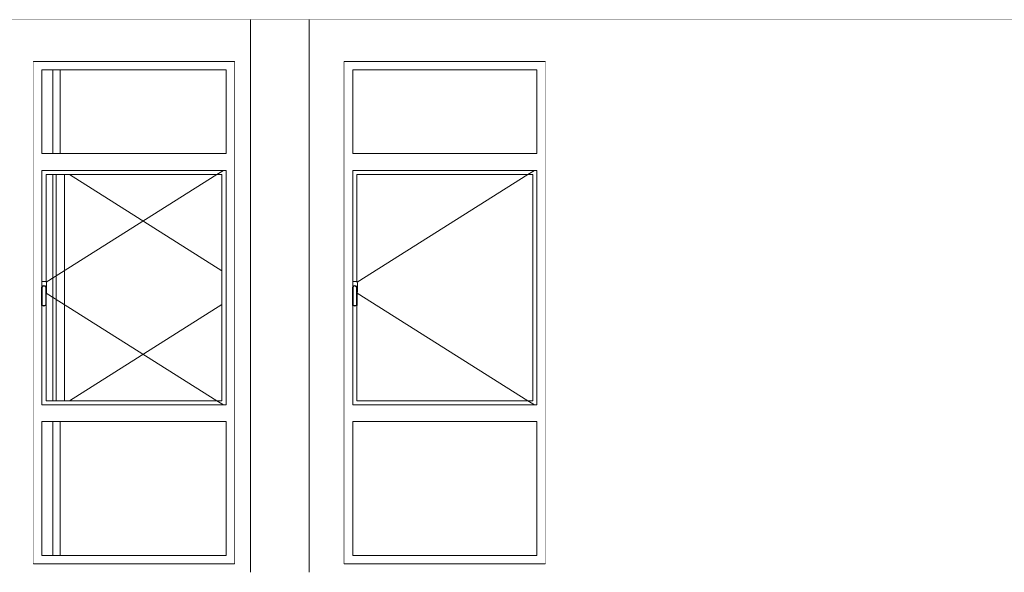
# Model space of a CAD drawing. Header units: millimetres. Extents: x -30280 to 309309, y -17460 to 4378.
# Tile 639 of 656: x 187578 to 193457, y -17110 to -13810. Entities that reach past the tile are written whole.
import ezdxf

# ---------------------------------------------------------------- set-up
doc = ezdxf.new("R2010")
doc.units = ezdxf.units.MM
doc.header["$MEASUREMENT"] = 0
doc.linetypes.add('Wipeout_Contour', pattern=[1000, 0, -1000])
for name, color, linetype in [('09_EI_Mobiliari general', 7, 'Continuous'), ('10_ESTR_Fotjats', 7, 'Continuous'), ('12_FAÇ_Façana', 7, 'Continuous'), ('Ventanas Archicad', 7, 'Continuous')]:
    doc.layers.add(name, color=color, linetype=linetype)
for name, color, linetype, lineweight in [('10_ESTR_Fotjats_Pluma_Nº__1', 7, 'Continuous', 5), ('12_FAÇ_Façana_Pluma_Nº__47', 7, 'Continuous', 20), ('Ventanas Archicad_Pluma_Nº__47', 7, 'Continuous', 20)]:
    doc.layers.add(name, color=color, linetype=linetype, lineweight=lineweight)
doc.layers.add('Ventanas Archicad_Pluma_Nº__3', color=7, linetype='Continuous', lineweight=5, true_color=0xa4a4a4)

# ---------------------------------------------------------------- blocks, each defined once
blk = doc.blocks.new('Elem Sección_11_5', base_point=(181934.4, -13460))
at = {"layer": '10_ESTR_Fotjats_Pluma_Nº__1', "color": 7, "linetype": 'Continuous', "lineweight": 5}
blk.add_line((211190.4, -13810), (173577.4, -13810), dxfattribs=at)
blk = doc.blocks.new('Elem Sección_16_5', base_point=(181934.4, -13460))
at = {"color": 254, "linetype": 'Wipeout_Contour', "lineweight": 0, "ltscale": 759073.801353}
blk.add_wipeout([(188955.5, -13810), (188955.5, -17110), (189305.5, -17110), (189305.5, -13810)], dxfattribs=at).dxf.layer = '09_EI_Mobiliari general'
blk = doc.blocks.new('Elem Sección_23_5', base_point=(181934.4, -13460))
at = {"color": 254, "linetype": 'Wipeout_Contour', "lineweight": 0, "ltscale": 755101.891837}
blk.add_wipeout([(187660.4, -14060), (188860.4, -14060), (188860.4, -13810), (187660.4, -13810)], dxfattribs=at).dxf.layer = '12_FAÇ_Façana'
at = {"color": 254, "linetype": 'Wipeout_Contour', "lineweight": 0, "ltscale": 756136.2639}
blk.add_wipeout([(188860.4, -17060), (187660.4, -17060), (187660.4, -17110), (188860.4, -17110)], dxfattribs=at).dxf.layer = '12_FAÇ_Façana'
blk = doc.blocks.new('Elem Sección_24_5', base_point=(181934.4, -13460))
at = {"color": 254, "linetype": 'Wipeout_Contour', "lineweight": 0, "ltscale": 748544.3439}
blk.add_wipeout([(187660.4, -17110), (187660.4, -13810), (185317.8, -13810), (185317.8, -17110)], dxfattribs=at).dxf.layer = '12_FAÇ_Façana'
at = {"layer": '12_FAÇ_Façana_Pluma_Nº__47', "color": 7, "linetype": 'Continuous', "lineweight": 20}
for p, q in [((185317.8, -14060), (185317.8, -17060)), ((187660.4, -14060), (187660.4, -17060))]:
    blk.add_line(p, q, dxfattribs=at)
blk = doc.blocks.new('Elem Sección_25_5', base_point=(181934.4, -13460))
at = {"color": 254, "linetype": 'Wipeout_Contour', "lineweight": 0, "ltscale": 758186.576274}
blk.add_wipeout([(188860.4, -17110), (188955.5, -17110), (188955.5, -13810), (188860.4, -13810)], dxfattribs=at).dxf.layer = '12_FAÇ_Façana'
at = {"color": 254, "linetype": 'Wipeout_Contour', "lineweight": 0, "ltscale": 760191.68357}
blk.add_wipeout([(189516.3, -13810), (189305.5, -13810), (189305.5, -17110), (189516.3, -17110)], dxfattribs=at).dxf.layer = '12_FAÇ_Façana'
at = {"layer": '12_FAÇ_Façana_Pluma_Nº__47', "color": 7, "linetype": 'Continuous', "lineweight": 20}
for p, q in [((188955.5, -17110), (188955.5, -13810)), ((189305.5, -13810), (189305.5, -17110)), ((188860.4, -14060), (188860.4, -17060)), ((189516.3, -14060), (189516.3, -17060))]:
    blk.add_line(p, q, dxfattribs=at)
blk = doc.blocks.new('Elem Sección_26_5', base_point=(181934.4, -13460))
at = {"color": 254, "linetype": 'Wipeout_Contour', "lineweight": 0, "ltscale": 762505.559506}
blk.add_wipeout([(189516.3, -14060), (190716.3, -14060), (190716.3, -13810), (189516.3, -13810)], dxfattribs=at).dxf.layer = '12_FAÇ_Façana'
at = {"color": 254, "linetype": 'Wipeout_Contour', "lineweight": 0, "ltscale": 763529.901498}
blk.add_wipeout([(190716.3, -17060), (189516.3, -17060), (189516.3, -17110), (190716.3, -17110)], dxfattribs=at).dxf.layer = '12_FAÇ_Façana'
blk = doc.blocks.new('Elem Sección_27_5', base_point=(181934.4, -13460))
at = {"color": 254, "linetype": 'Wipeout_Contour', "lineweight": 0, "ltscale": 773677.066858}
blk.add_wipeout([(194870.3, -17110), (194870.3, -13810), (190716.3, -13810), (190716.3, -17110)], dxfattribs=at).dxf.layer = '12_FAÇ_Façana'
at = {"layer": '12_FAÇ_Façana_Pluma_Nº__47', "color": 7, "linetype": 'Continuous', "lineweight": 20}
for p, q in [((190716.3, -14060), (190716.3, -17060)), ((194870.3, -14060), (194870.3, -17060))]:
    blk.add_line(p, q, dxfattribs=at)
blk = doc.blocks.new('Elem Sección_32_5', base_point=(181934.4, -13460))
at = {"color": 254, "linetype": 'Wipeout_Contour', "lineweight": 0, "ltscale": 2260091.230346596}
blk.add_wipeout([(187710.4, -14110), (187660.4, -14110), (187660.4, -17010), (187710.4, -17010), (187710.4, -16210), (187710.4, -16110), (187710.4, -15515.5), (187709.4, -15514), (187709.4, -15410), (187710.4, -15406.2), (187710.4, -14710), (187710.4, -14610)], dxfattribs=at).dxf.layer = 'Ventanas Archicad'
at = {"color": 254, "linetype": 'Wipeout_Contour', "lineweight": 0, "ltscale": 1515684.31913129}
blk.add_wipeout([(188810.4, -14710), (188810.4, -16110), (188810.4, -16210), (188810.4, -17010), (188860.4, -17010), (188860.4, -14110), (188810.4, -14110), (188810.4, -14610)], dxfattribs=at).dxf.layer = 'Ventanas Archicad'
at = {"color": 254, "linetype": 'Wipeout_Contour', "lineweight": 0, "ltscale": 1132723.195999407}
blk.add_wipeout([(188810.4, -14110), (188860.4, -14110), (188860.4, -14060), (187660.4, -14060), (187660.4, -14110), (187710.4, -14110)], dxfattribs=at).dxf.layer = 'Ventanas Archicad'
at = {"color": 254, "linetype": 'Wipeout_Contour', "lineweight": 0, "ltscale": 755321.360268}
blk.add_wipeout([(187710.4, -14610), (187710.4, -14710), (188810.4, -14710), (188810.4, -14610)], dxfattribs=at).dxf.layer = 'Ventanas Archicad'
at = {"color": 254, "linetype": 'Wipeout_Contour', "lineweight": 0, "ltscale": 3202069.016663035}
blk.add_wipeout([(187710.4, -15406.2), (187711.2, -15403.2), (187716.1, -15398.3), (187722.9, -15396.5), (187729.6, -15398.3), (187734.6, -15403.2), (187736.4, -15410), (187736.4, -15443.1), (187737.6, -15442), (187738.9, -15437), (187738.9, -15383), (187737.6, -15378), (187733.9, -15374.3), (187728.9, -15373), (187716.9, -15373), (187711.9, -15374.3), (187710.4, -15375.8)], dxfattribs=at).dxf.layer = 'Ventanas Archicad'
at = {"color": 254, "linetype": 'Wipeout_Contour', "lineweight": 0, "ltscale": 753431.254742}
blk.add_wipeout([(187711.4, -15517), (187722.9, -15520), (187722.9, -15516.9), (187713.3, -15514.4)], dxfattribs=at).dxf.layer = 'Ventanas Archicad'
at = {"color": 254, "linetype": 'Wipeout_Contour', "lineweight": 0, "ltscale": 755810.850916}
blk.add_wipeout([(187710.4, -16110), (187710.4, -16210), (188810.4, -16210), (188810.4, -16110)], dxfattribs=at).dxf.layer = 'Ventanas Archicad'
at = {"color": 254, "linetype": 'Wipeout_Contour', "lineweight": 0, "ltscale": 1134172.722086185}
blk.add_wipeout([(187710.4, -17010), (187660.4, -17010), (187660.4, -17060), (188860.4, -17060), (188860.4, -17010), (188810.4, -17010)], dxfattribs=at).dxf.layer = 'Ventanas Archicad'
at = {"layer": 'Ventanas Archicad_Pluma_Nº__47', "color": 7, "linetype": 'Continuous', "lineweight": 20}
for p, q in [((187660.4, -14060), (188860.4, -14060)), ((188860.4, -17060), (187660.4, -17060))]:
    blk.add_line(p, q, dxfattribs=at)
at = {"color": 254, "linetype": 'Wipeout_Contour', "lineweight": 0, "ltscale": 755229.776312}
blk.add_wipeout([(187710.4, -14610), (188810.4, -14610), (188810.4, -14110), (187710.4, -14110)], dxfattribs=at).dxf.layer = 'Ventanas Archicad'
at = {"color": 254, "linetype": 'Wipeout_Contour', "lineweight": 0, "ltscale": 757707.774169}
blk.add_wipeout([(188785.4, -14735), (188785.4, -16085), (188810.4, -16085), (188810.4, -14735)], dxfattribs=at).dxf.layer = 'Ventanas Archicad'
at = {"color": 254, "linetype": 'Wipeout_Contour', "lineweight": 0, "ltscale": 753473.708822}
blk.add_wipeout([(187722.9, -15520), (187734.4, -15517), (187732.5, -15514.4), (187722.9, -15516.9)], dxfattribs=at).dxf.layer = 'Ventanas Archicad'
at = {"color": 254, "linetype": 'Wipeout_Contour', "lineweight": 0, "ltscale": 755968.576759}
blk.add_wipeout([(187710.4, -17010), (188810.4, -17010), (188810.4, -16210), (187710.4, -16210)], dxfattribs=at).dxf.layer = 'Ventanas Archicad'
at = {"layer": 'Ventanas Archicad_Pluma_Nº__3', "color": 253, "linetype": 'Continuous', "lineweight": 5, "true_color": 0xa4a4a4}
for p, q in [((187710.4, -14610), (187710.4, -14110)), ((187710.4, -14110), (188810.4, -14110)), ((188810.4, -14110), (188810.4, -14610)), ((188810.4, -14610), (187710.4, -14610)), ((187710.4, -17010), (187710.4, -16210)), ((187710.4, -16210), (188810.4, -16210)), ((188810.4, -16210), (188810.4, -17010)), ((188810.4, -17010), (187710.4, -17010))]:
    blk.add_line(p, q, dxfattribs=at)
at = {"color": 254, "linetype": 'Wipeout_Contour', "lineweight": 0, "ltscale": 753406.367458}
blk.add_wipeout([(187709.4, -15514), (187711.4, -15517), (187713.3, -15514.4), (187712.4, -15513.1)], dxfattribs=at).dxf.layer = 'Ventanas Archicad'
at = {"color": 254, "linetype": 'Wipeout_Contour', "lineweight": 0, "ltscale": 753496.922622}
blk.add_wipeout([(187734.4, -15517), (187736.4, -15514), (187733.4, -15513.1), (187732.5, -15514.4)], dxfattribs=at).dxf.layer = 'Ventanas Archicad'
at = {"color": 254, "linetype": 'Wipeout_Contour', "lineweight": 0, "ltscale": 753386.521787}
blk.add_wipeout([(187709.4, -15410), (187709.4, -15514), (187712.4, -15513.1), (187712.4, -15410.4)], dxfattribs=at).dxf.layer = 'Ventanas Archicad'
at = {"color": 254, "linetype": 'Wipeout_Contour', "lineweight": 0, "ltscale": 753482.197801}
blk.add_wipeout([(187736.4, -15514), (187736.4, -15410), (187733.4, -15410.4), (187733.4, -15513.1)], dxfattribs=at).dxf.layer = 'Ventanas Archicad'
at = {"color": 254, "linetype": 'Wipeout_Contour', "lineweight": 0, "ltscale": 753371.784748}
blk.add_wipeout([(187711.2, -15403.2), (187709.4, -15410), (187712.4, -15410.4), (187713.9, -15404.8)], dxfattribs=at).dxf.layer = 'Ventanas Archicad'
at = {"color": 254, "linetype": 'Wipeout_Contour', "lineweight": 0, "ltscale": 753461.008607}
blk.add_wipeout([(187736.4, -15410), (187734.6, -15403.2), (187731.9, -15404.8), (187733.4, -15410.4)], dxfattribs=at).dxf.layer = 'Ventanas Archicad'
at = {"color": 254, "linetype": 'Wipeout_Contour', "lineweight": 0, "ltscale": 753381.967827}
blk.add_wipeout([(187716.1, -15398.3), (187711.2, -15403.2), (187713.9, -15404.8), (187717.7, -15401)], dxfattribs=at).dxf.layer = 'Ventanas Archicad'
at = {"color": 254, "linetype": 'Wipeout_Contour', "lineweight": 0, "ltscale": 753447.378217}
blk.add_wipeout([(187734.6, -15403.2), (187729.6, -15398.3), (187728.1, -15401), (187731.9, -15404.8)], dxfattribs=at).dxf.layer = 'Ventanas Archicad'
at = {"color": 254, "linetype": 'Wipeout_Contour', "lineweight": 0, "ltscale": 753401.553025}
blk.add_wipeout([(187722.9, -15396.5), (187716.1, -15398.3), (187717.7, -15401), (187722.9, -15399.6)], dxfattribs=at).dxf.layer = 'Ventanas Archicad'
at = {"color": 254, "linetype": 'Wipeout_Contour', "lineweight": 0, "ltscale": 753425.825785}
blk.add_wipeout([(187729.6, -15398.3), (187722.9, -15396.5), (187722.9, -15399.6), (187728.1, -15401)], dxfattribs=at).dxf.layer = 'Ventanas Archicad'
at = {"color": 254, "linetype": 'Wipeout_Contour', "lineweight": 0, "ltscale": 2260291.649903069}
blk.add_wipeout([(187713.3, -15514.4), (187722.9, -15516.9), (187732.5, -15514.4), (187733.4, -15513.1), (187733.4, -15410.4), (187731.9, -15404.8), (187728.1, -15401), (187722.9, -15399.6), (187717.7, -15401), (187713.9, -15404.8), (187712.4, -15410.4), (187712.4, -15513.1)], dxfattribs=at).dxf.layer = 'Ventanas Archicad'
at = {"color": 254, "linetype": 'Wipeout_Contour', "lineweight": 0, "ltscale": 1506709.315276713}
blk.add_wipeout([(187710.4, -14735), (187710.4, -15375.8), (187711.9, -15374.3), (187716.9, -15373), (187728.9, -15373), (187733.9, -15374.3), (187735.4, -15375.8), (187735.4, -14735)], dxfattribs=at).dxf.layer = 'Ventanas Archicad'
at = {"color": 254, "linetype": 'Wipeout_Contour', "lineweight": 0, "ltscale": 1318636.974290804}
blk.add_wipeout([(187711.4, -15517), (187710.4, -15515.5), (187710.4, -16085), (187735.4, -16085), (187735.4, -15515.5), (187734.4, -15517), (187722.9, -15520)], dxfattribs=at).dxf.layer = 'Ventanas Archicad'
at = {"color": 254, "linetype": 'Wipeout_Contour', "lineweight": 0, "ltscale": 1133013.204626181}
blk.add_wipeout([(187710.4, -14710), (187710.4, -14735), (187735.4, -14735), (188785.4, -14735), (188810.4, -14735), (188810.4, -14710)], dxfattribs=at).dxf.layer = 'Ventanas Archicad'
at = {"color": 254, "linetype": 'Wipeout_Contour', "lineweight": 0, "ltscale": 1133682.012788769}
blk.add_wipeout([(187735.4, -16085), (187710.4, -16085), (187710.4, -16110), (188810.4, -16110), (188810.4, -16085), (188785.4, -16085)], dxfattribs=at).dxf.layer = 'Ventanas Archicad'
at = {"color": 254, "linetype": 'Wipeout_Contour', "lineweight": 0, "ltscale": 2262533.669940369}
blk.add_wipeout([(187735.4, -15375.8), (187737.6, -15378), (187738.9, -15383), (187738.9, -15437), (187737.6, -15442), (187736.4, -15443.1), (187736.4, -15514), (187735.4, -15515.5), (187735.4, -16085), (188785.4, -16085), (188785.4, -14735), (187735.4, -14735)], dxfattribs=at).dxf.layer = 'Ventanas Archicad'
at = {"layer": 'Ventanas Archicad_Pluma_Nº__3', "color": 253, "linetype": 'Continuous', "lineweight": 5, "true_color": 0xa4a4a4}
for p, q in [((187710.4, -15406.2), (187710.4, -14710)), ((187710.4, -14710), (188810.4, -14710)), ((187735.4, -15375.8), (187735.4, -14735)), ((187735.4, -14735), (188785.4, -14735)), ((188756.1, -14735), (187737, -15377.4)), ((188795.7, -14710), (188756.1, -14735)), ((188785.4, -14735), (188785.4, -16085)), ((188810.4, -14710), (188810.4, -16110)), ((187711.9, -15374.3), (187710.4, -15375.8)), ((187711.2, -15403.2), (187716.1, -15398.3)), ((187716.9, -15373), (187711.9, -15374.3)), ((187713.9, -15404.8), (187717.7, -15401)), ((187716.1, -15398.3), (187722.9, -15396.5)), ((187728.9, -15373), (187716.9, -15373)), ((187717.7, -15401), (187722.9, -15399.6)), ((187722.9, -15396.5), (187729.6, -15398.3)), ((187722.9, -15399.6), (187728.1, -15401)), ((187728.1, -15401), (187731.9, -15404.8)), ((187733.9, -15374.3), (187728.9, -15373)), ((187729.6, -15398.3), (187734.6, -15403.2)), ((187737.6, -15378), (187733.9, -15374.3)), ((187738.9, -15383), (187737.6, -15378)), ((187738.9, -15437), (187738.9, -15383)), ((187709.4, -15410), (187711.2, -15403.2)), ((187709.4, -15514), (187709.4, -15410)), ((187712.4, -15410.4), (187713.9, -15404.8)), ((187712.4, -15513.1), (187712.4, -15410.4)), ((187731.9, -15404.8), (187733.4, -15410.4)), ((187733.4, -15410.4), (187733.4, -15513.1)), ((187734.6, -15403.2), (187736.4, -15410)), ((187736.4, -15410), (187736.4, -15514)), ((187736.4, -15443.1), (187737.6, -15442)), ((188756.1, -16085), (187737, -15442.5)), ((187737.6, -15442), (187738.9, -15437)), ((187711.4, -15517), (187709.4, -15514)), ((187710.4, -16110), (187710.4, -15515.5)), ((187722.9, -15520), (187711.4, -15517)), ((187713.3, -15514.4), (187712.4, -15513.1)), ((187722.9, -15516.9), (187713.3, -15514.4)), ((187732.5, -15514.4), (187722.9, -15516.9)), ((187734.4, -15517), (187722.9, -15520)), ((187733.4, -15513.1), (187732.5, -15514.4)), ((187736.4, -15514), (187734.4, -15517)), ((187735.4, -16085), (187735.4, -15515.5)), ((188785.4, -16085), (187735.4, -16085)), ((188795.7, -16110), (188756.1, -16085)), ((188810.4, -16110), (187710.4, -16110))]:
    blk.add_line(p, q, dxfattribs=at)
blk = doc.blocks.new('Elem Sección_33_5', base_point=(181934.4, -13460))
at = {"color": 254, "linetype": 'Wipeout_Contour', "lineweight": 0, "ltscale": 2282287.546130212}
blk.add_wipeout([(189516.3, -14110), (189516.3, -17010), (189566.3, -17010), (189566.3, -16210), (189566.3, -16110), (189566.3, -15515.5), (189565.3, -15514), (189565.3, -15410), (189566.3, -15406.2), (189566.3, -14710), (189566.3, -14610), (189566.3, -14110)], dxfattribs=at).dxf.layer = 'Ventanas Archicad'
at = {"color": 254, "linetype": 'Wipeout_Contour', "lineweight": 0, "ltscale": 1530482.309656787}
blk.add_wipeout([(190666.3, -14710), (190666.3, -16110), (190666.3, -16210), (190666.3, -17010), (190716.3, -17010), (190716.3, -14110), (190666.3, -14110), (190666.3, -14610)], dxfattribs=at).dxf.layer = 'Ventanas Archicad'
at = {"color": 254, "linetype": 'Wipeout_Contour', "lineweight": 0, "ltscale": 1143828.014388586}
blk.add_wipeout([(190666.3, -14110), (190716.3, -14110), (190716.3, -14060), (189516.3, -14060), (189516.3, -14110), (189566.3, -14110)], dxfattribs=at).dxf.layer = 'Ventanas Archicad'
at = {"color": 254, "linetype": 'Wipeout_Contour', "lineweight": 0, "ltscale": 762722.897599}
blk.add_wipeout([(189566.3, -14610), (189566.3, -14710), (190666.3, -14710), (190666.3, -14610)], dxfattribs=at).dxf.layer = 'Ventanas Archicad'
at = {"color": 254, "linetype": 'Wipeout_Contour', "lineweight": 0, "ltscale": 3233515.28081088}
blk.add_wipeout([(189566.3, -15375.8), (189566.3, -15406.2), (189567.1, -15403.2), (189572.1, -15398.3), (189578.8, -15396.5), (189585.6, -15398.3), (189590.5, -15403.2), (189592.3, -15410), (189592.3, -15443.1), (189593.5, -15442), (189594.8, -15437), (189594.8, -15383), (189593.5, -15378), (189589.8, -15374.3), (189584.8, -15373), (189572.8, -15373), (189567.8, -15374.3)], dxfattribs=at).dxf.layer = 'Ventanas Archicad'
at = {"color": 254, "linetype": 'Wipeout_Contour', "lineweight": 0, "ltscale": 760829.993603}
blk.add_wipeout([(189567.3, -15517), (189578.8, -15520), (189578.8, -15516.9), (189569.2, -15514.4)], dxfattribs=at).dxf.layer = 'Ventanas Archicad'
at = {"color": 254, "linetype": 'Wipeout_Contour', "lineweight": 0, "ltscale": 763207.641135}
blk.add_wipeout([(189566.3, -16110), (189566.3, -16210), (190666.3, -16210), (190666.3, -16110)], dxfattribs=at).dxf.layer = 'Ventanas Archicad'
at = {"color": 254, "linetype": 'Wipeout_Contour', "lineweight": 0, "ltscale": 1145263.485260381}
blk.add_wipeout([(189566.3, -17010), (189516.3, -17010), (189516.3, -17060), (190716.3, -17060), (190716.3, -17010), (190666.3, -17010)], dxfattribs=at).dxf.layer = 'Ventanas Archicad'
at = {"layer": 'Ventanas Archicad_Pluma_Nº__47', "color": 7, "linetype": 'Continuous', "lineweight": 20}
for p, q in [((189516.3, -14060), (190716.3, -14060)), ((190716.3, -17060), (189516.3, -17060))]:
    blk.add_line(p, q, dxfattribs=at)
at = {"color": 254, "linetype": 'Wipeout_Contour', "lineweight": 0, "ltscale": 762632.202572}
blk.add_wipeout([(189566.3, -14610), (190666.3, -14610), (190666.3, -14110), (189566.3, -14110)], dxfattribs=at).dxf.layer = 'Ventanas Archicad'
at = {"color": 254, "linetype": 'Wipeout_Contour', "lineweight": 0, "ltscale": 765107.087793}
blk.add_wipeout([(190641.3, -14735), (190641.3, -16085), (190666.3, -16085), (190666.3, -14735)], dxfattribs=at).dxf.layer = 'Ventanas Archicad'
at = {"color": 254, "linetype": 'Wipeout_Contour', "lineweight": 0, "ltscale": 760872.450489}
blk.add_wipeout([(189578.8, -15520), (189590.3, -15517), (189588.5, -15514.4), (189578.8, -15516.9)], dxfattribs=at).dxf.layer = 'Ventanas Archicad'
at = {"color": 254, "linetype": 'Wipeout_Contour', "lineweight": 0, "ltscale": 763363.838877}
blk.add_wipeout([(189566.3, -17010), (190666.3, -17010), (190666.3, -16210), (189566.3, -16210)], dxfattribs=at).dxf.layer = 'Ventanas Archicad'
at = {"layer": 'Ventanas Archicad_Pluma_Nº__3', "color": 253, "linetype": 'Continuous', "lineweight": 5, "true_color": 0xa4a4a4}
for p, q in [((189566.3, -14610), (189566.3, -14110)), ((189566.3, -14110), (190666.3, -14110)), ((190666.3, -14110), (190666.3, -14610)), ((190666.3, -14610), (189566.3, -14610)), ((189566.3, -17010), (189566.3, -16210)), ((189566.3, -16210), (190666.3, -16210)), ((190666.3, -16210), (190666.3, -17010)), ((190666.3, -17010), (189566.3, -17010))]:
    blk.add_line(p, q, dxfattribs=at)
at = {"color": 254, "linetype": 'Wipeout_Contour', "lineweight": 0, "ltscale": 760805.112866}
blk.add_wipeout([(189565.3, -15514), (189567.3, -15517), (189569.2, -15514.4), (189568.3, -15513.1)], dxfattribs=at).dxf.layer = 'Ventanas Archicad'
at = {"color": 254, "linetype": 'Wipeout_Contour', "lineweight": 0, "ltscale": 760895.674015}
blk.add_wipeout([(189590.3, -15517), (189592.3, -15514), (189589.3, -15513.1), (189588.5, -15514.4)], dxfattribs=at).dxf.layer = 'Ventanas Archicad'
at = {"color": 254, "linetype": 'Wipeout_Contour', "lineweight": 0, "ltscale": 760785.435142}
blk.add_wipeout([(189565.3, -15410), (189565.3, -15514), (189568.3, -15513.1), (189568.3, -15410.4)], dxfattribs=at).dxf.layer = 'Ventanas Archicad'
at = {"color": 254, "linetype": 'Wipeout_Contour', "lineweight": 0, "ltscale": 760881.117437}
blk.add_wipeout([(189592.3, -15514), (189592.3, -15410), (189589.3, -15410.4), (189589.3, -15513.1)], dxfattribs=at).dxf.layer = 'Ventanas Archicad'
at = {"color": 254, "linetype": 'Wipeout_Contour', "lineweight": 0, "ltscale": 760770.873023}
blk.add_wipeout([(189567.1, -15403.2), (189565.3, -15410), (189568.3, -15410.4), (189569.8, -15404.8)], dxfattribs=at).dxf.layer = 'Ventanas Archicad'
at = {"color": 254, "linetype": 'Wipeout_Contour', "lineweight": 0, "ltscale": 760860.102698}
blk.add_wipeout([(189592.3, -15410), (189590.5, -15403.2), (189587.8, -15404.8), (189589.3, -15410.4)], dxfattribs=at).dxf.layer = 'Ventanas Archicad'
at = {"color": 254, "linetype": 'Wipeout_Contour', "lineweight": 0, "ltscale": 760781.073642}
blk.add_wipeout([(189572.1, -15398.3), (189567.1, -15403.2), (189569.8, -15404.8), (189573.6, -15401)], dxfattribs=at).dxf.layer = 'Ventanas Archicad'
at = {"color": 254, "linetype": 'Wipeout_Contour', "lineweight": 0, "ltscale": 760846.488293}
blk.add_wipeout([(189590.5, -15403.2), (189585.6, -15398.3), (189584, -15401), (189587.8, -15404.8)], dxfattribs=at).dxf.layer = 'Ventanas Archicad'
at = {"color": 254, "linetype": 'Wipeout_Contour', "lineweight": 0, "ltscale": 760800.669746}
blk.add_wipeout([(189578.8, -15396.5), (189572.1, -15398.3), (189573.6, -15401), (189578.8, -15399.6)], dxfattribs=at).dxf.layer = 'Ventanas Archicad'
at = {"color": 254, "linetype": 'Wipeout_Contour', "lineweight": 0, "ltscale": 760824.944087}
blk.add_wipeout([(189585.6, -15398.3), (189578.8, -15396.5), (189578.8, -15399.6), (189584, -15401)], dxfattribs=at).dxf.layer = 'Ventanas Archicad'
at = {"color": 254, "linetype": 'Wipeout_Contour', "lineweight": 0, "ltscale": 2282488.510539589}
blk.add_wipeout([(189569.2, -15514.4), (189578.8, -15516.9), (189588.5, -15514.4), (189589.3, -15513.1), (189589.3, -15410.4), (189587.8, -15404.8), (189584, -15401), (189578.8, -15399.6), (189573.6, -15401), (189569.8, -15404.8), (189568.3, -15410.4), (189568.3, -15513.1)], dxfattribs=at).dxf.layer = 'Ventanas Archicad'
at = {"color": 254, "linetype": 'Wipeout_Contour', "lineweight": 0, "ltscale": 1521508.698786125}
blk.add_wipeout([(189566.3, -14735), (189566.3, -15375.8), (189567.8, -15374.3), (189572.8, -15373), (189584.8, -15373), (189589.8, -15374.3), (189591.3, -15375.8), (189591.3, -14735)], dxfattribs=at).dxf.layer = 'Ventanas Archicad'
at = {"color": 254, "linetype": 'Wipeout_Contour', "lineweight": 0, "ltscale": 1331583.844878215}
blk.add_wipeout([(189567.3, -15517), (189566.3, -15515.5), (189566.3, -16085), (189591.3, -16085), (189591.3, -15515.5), (189590.3, -15517), (189578.8, -15520)], dxfattribs=at).dxf.layer = 'Ventanas Archicad'
at = {"color": 254, "linetype": 'Wipeout_Contour', "lineweight": 0, "ltscale": 1144115.208219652}
blk.add_wipeout([(189566.3, -14710), (189566.3, -14735), (189591.3, -14735), (190641.3, -14735), (190666.3, -14735), (190666.3, -14710)], dxfattribs=at).dxf.layer = 'Ventanas Archicad'
at = {"color": 254, "linetype": 'Wipeout_Contour', "lineweight": 0, "ltscale": 1144777.530223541}
blk.add_wipeout([(189591.3, -16085), (189566.3, -16085), (189566.3, -16110), (190666.3, -16110), (190666.3, -16085), (190641.3, -16085)], dxfattribs=at).dxf.layer = 'Ventanas Archicad'
at = {"color": 254, "linetype": 'Wipeout_Contour', "lineweight": 0, "ltscale": 2284730.84992221}
blk.add_wipeout([(189591.3, -15375.8), (189593.5, -15378), (189594.8, -15383), (189594.8, -15437), (189593.5, -15442), (189592.3, -15443.1), (189592.3, -15514), (189591.3, -15515.5), (189591.3, -16085), (190641.3, -16085), (190641.3, -14735), (189591.3, -14735)], dxfattribs=at).dxf.layer = 'Ventanas Archicad'
at = {"layer": 'Ventanas Archicad_Pluma_Nº__3', "color": 253, "linetype": 'Continuous', "lineweight": 5, "true_color": 0xa4a4a4}
for p, q in [((189566.3, -15406.2), (189566.3, -14710)), ((189566.3, -14710), (190666.3, -14710)), ((189591.3, -15375.8), (189591.3, -14735)), ((189591.3, -14735), (190641.3, -14735)), ((190612, -14735), (189592.9, -15377.4)), ((190651.7, -14710), (190612, -14735)), ((190641.3, -14735), (190641.3, -16085)), ((190666.3, -14710), (190666.3, -16110)), ((189567.8, -15374.3), (189566.3, -15375.8)), ((189567.1, -15403.2), (189572.1, -15398.3)), ((189572.8, -15373), (189567.8, -15374.3)), ((189569.8, -15404.8), (189573.6, -15401)), ((189572.1, -15398.3), (189578.8, -15396.5)), ((189584.8, -15373), (189572.8, -15373)), ((189573.6, -15401), (189578.8, -15399.6)), ((189578.8, -15396.5), (189585.6, -15398.3)), ((189578.8, -15399.6), (189584, -15401)), ((189584, -15401), (189587.8, -15404.8)), ((189589.8, -15374.3), (189584.8, -15373)), ((189585.6, -15398.3), (189590.5, -15403.2)), ((189593.5, -15378), (189589.8, -15374.3)), ((189594.8, -15383), (189593.5, -15378)), ((189594.8, -15437), (189594.8, -15383)), ((189565.3, -15410), (189567.1, -15403.2)), ((189565.3, -15514), (189565.3, -15410)), ((189568.3, -15410.4), (189569.8, -15404.8)), ((189568.3, -15513.1), (189568.3, -15410.4)), ((189587.8, -15404.8), (189589.3, -15410.4)), ((189589.3, -15410.4), (189589.3, -15513.1)), ((189590.5, -15403.2), (189592.3, -15410)), ((189592.3, -15410), (189592.3, -15514)), ((189592.3, -15443.1), (189593.5, -15442)), ((190612, -16085), (189592.9, -15442.5)), ((189593.5, -15442), (189594.8, -15437)), ((189567.3, -15517), (189565.3, -15514)), ((189566.3, -16110), (189566.3, -15515.5)), ((189578.8, -15520), (189567.3, -15517)), ((189569.2, -15514.4), (189568.3, -15513.1)), ((189578.8, -15516.9), (189569.2, -15514.4)), ((189588.5, -15514.4), (189578.8, -15516.9)), ((189590.3, -15517), (189578.8, -15520)), ((189589.3, -15513.1), (189588.5, -15514.4)), ((189592.3, -15514), (189590.3, -15517)), ((189591.3, -16085), (189591.3, -15515.5)), ((190641.3, -16085), (189591.3, -16085)), ((190651.7, -16110), (190612, -16085)), ((190666.3, -16110), (189566.3, -16110))]:
    blk.add_line(p, q, dxfattribs=at)
blk = doc.blocks.new('Elem Sección_43_5', base_point=(181934.4, -13460))
at = {"layer": '12_FAÇ_Façana_Pluma_Nº__47', "color": 7, "linetype": 'Continuous', "lineweight": 20}
for p, q in [((187775.5, -14610), (187775.5, -14110)), ((187775.5, -16085), (187775.5, -14735)), ((187775.5, -17010), (187775.5, -16210))]:
    blk.add_line(p, q, dxfattribs=at)
blk = doc.blocks.new('Elem Sección_45_5', base_point=(181934.4, -13460))
at = {"layer": 'Ventanas Archicad_Pluma_Nº__3', "color": 253, "linetype": 'Continuous', "lineweight": 5, "true_color": 0xa4a4a4}
for p, q in [((187820.5, -14110), (187820.5, -14610)), ((187795.5, -16085), (187795.5, -14735)), ((187845.5, -14735), (187845.5, -16085)), ((187874.8, -14735), (188785.4, -15309)), ((187874.8, -16085), (188785.4, -15510.9)), ((187820.5, -16210), (187820.5, -17010))]:
    blk.add_line(p, q, dxfattribs=at)

msp = doc.modelspace()

# ---------------------------------------------------------------- block references
at = {"layer": '10_ESTR_Fotjats', "lineweight": 0}
msp.add_blockref('Elem Sección_11_5', (181934.4, -13460), dxfattribs=at)

# ---------------------------------------------------------------- next in the draw order: block references
at = {"layer": '09_EI_Mobiliari general', "lineweight": 0}
msp.add_blockref('Elem Sección_16_5', (181934.4, -13460), dxfattribs=at)
at = {"layer": '12_FAÇ_Façana', "lineweight": 0}
msp.add_blockref('Elem Sección_23_5', (181934.4, -13460), dxfattribs=at)

# ---------------------------------------------------------------- next in the draw order: block references
for name in ['Elem Sección_24_5', 'Elem Sección_25_5']:
    msp.add_blockref(name, (181934.4, -13460), dxfattribs=at)

# ---------------------------------------------------------------- next in the draw order: block references
msp.add_blockref('Elem Sección_26_5', (181934.4, -13460), dxfattribs=at)
at = {"layer": 'Ventanas Archicad', "lineweight": 0}
msp.add_blockref('Elem Sección_32_5', (181934.4, -13460), dxfattribs=at)

# ---------------------------------------------------------------- next in the draw order: block references
at = {"layer": '12_FAÇ_Façana', "lineweight": 0}
for name in ['Elem Sección_27_5', 'Elem Sección_43_5']:
    msp.add_blockref(name, (181934.4, -13460), dxfattribs=at)
at = {"layer": 'Ventanas Archicad', "lineweight": 0}
msp.add_blockref('Elem Sección_45_5', (181934.4, -13460), dxfattribs=at)

# ---------------------------------------------------------------- next in the draw order: block references
msp.add_blockref('Elem Sección_33_5', (181934.4, -13460), dxfattribs=at)

doc.saveas('drawing.dxf')
